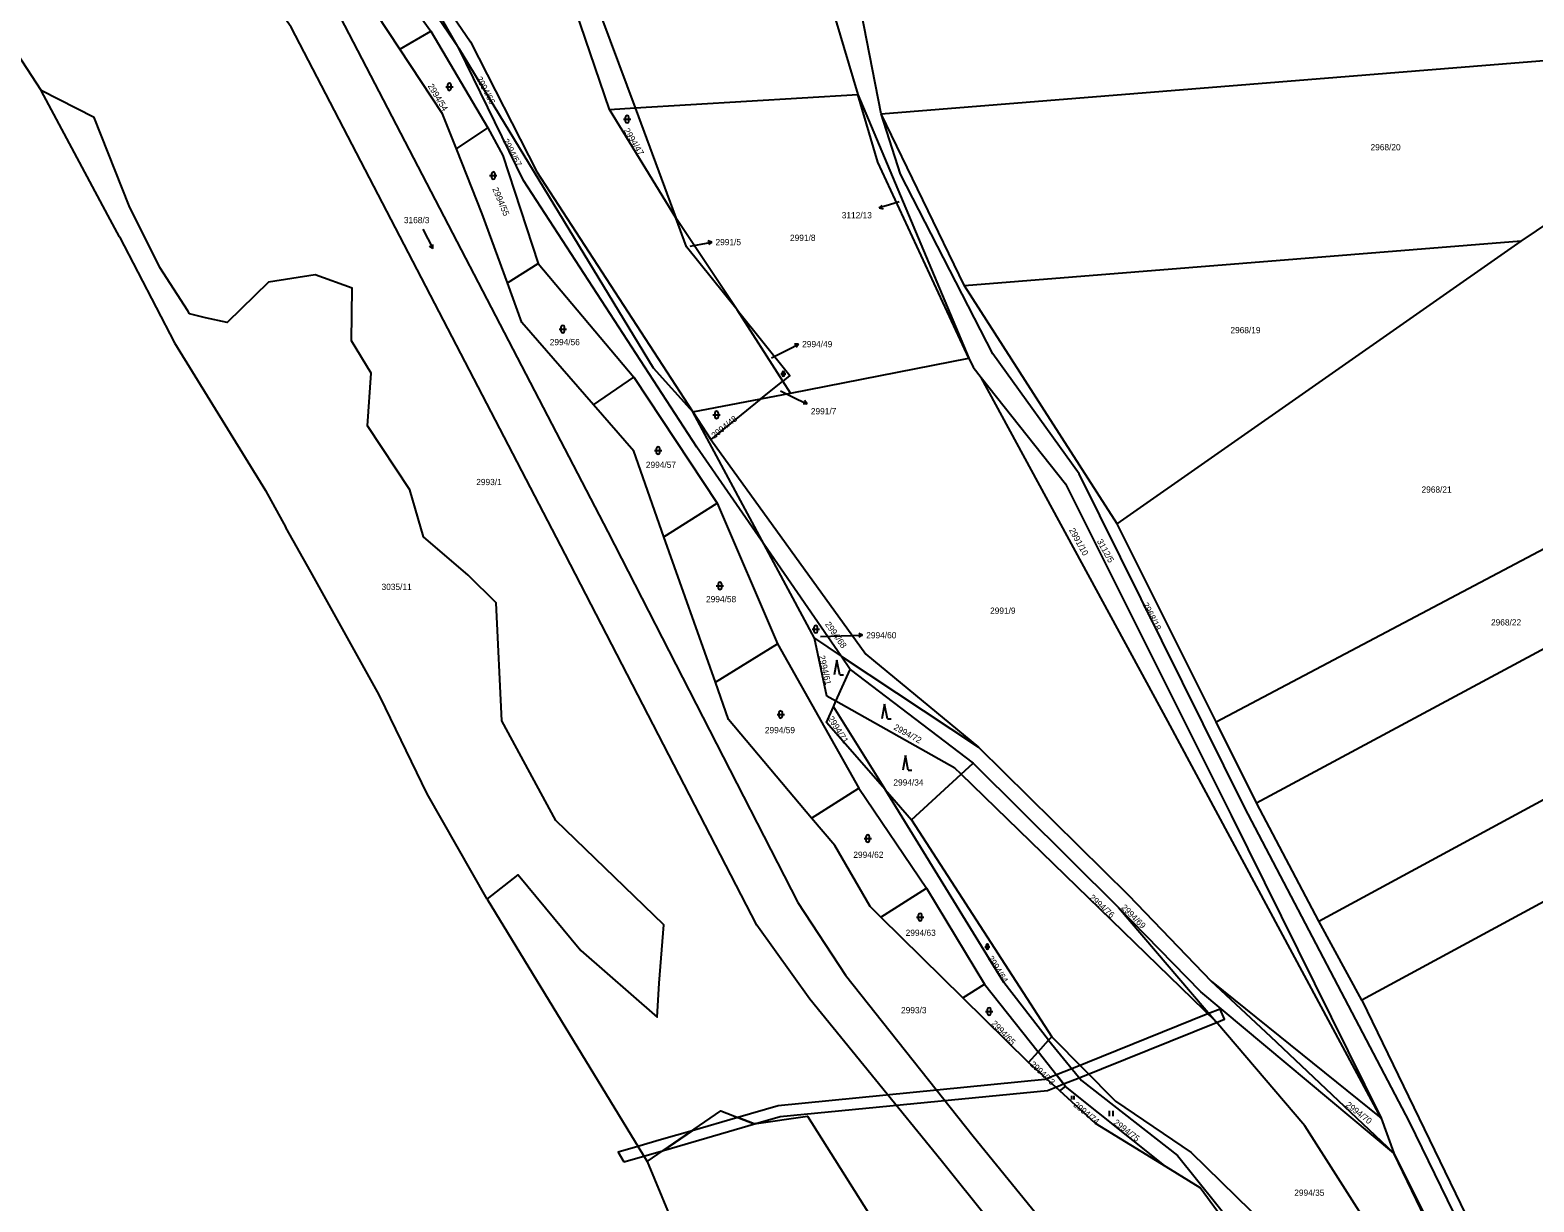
# Model space of a CAD drawing. Extents: x -776734 to -748832, y -1118122 to -976986.
# Drawn here: x -755036.1 to -754625.8, y -1114005.5 to -1113685.7 of the extents above; entities that cross this region are included whole.
import ezdxf

# ---------------------------------------------------------------- set-up
doc = ezdxf.new("R2010")
doc.units = 0
for name, color, linetype in [('KM_Hranice obce', 7, 'Continuous'), ('KM_Hranice parcel', 7, 'Continuous'), ('KM_Parcelní čísla', 7, 'Continuous'), ('KM_Pop  PČ popisy', 7, 'Continuous'), ('KM_Věcná břemena k části', 7, 'Continuous'), ('KM_Značky kultur', 7, 'Continuous')]:
    doc.layers.add(name, color=color, linetype=linetype)

msp = doc.modelspace()

# ---------------------------------------------------------------- linework, layer by layer
at = {"layer": 'KM_Hranice obce'}
for p, q in [((-755014.96, -1113736.21), (-755033.16, -1113702.26)), ((-755011.78, -1113742.13), (-755014.96, -1113736.21)), ((-754971.92, -1113811.35), (-754966.31, -1113821.42)), ((-754959.54, -1113833.57), (-754966.31, -1113821.42)), ((-754941.3, -1113866.33), (-754959.54, -1113833.57)), ((-754940.61, -1113867.68), (-754941.3, -1113866.33)), ((-754911.46, -1113922.87), (-754867.73, -1113994.45)), ((-754867.73, -1113994.45), (-754848.54, -1114040.51))]:
    msp.add_line(p, q, dxfattribs=at)
for points in [[(-755064.28, -1113649.77), (-755051.61, -1113673.94), (-755033.16, -1113702.26)], [(-755011.78, -1113742.13), (-754996.73, -1113771.11), (-754971.92, -1113811.35)], [(-754911.46, -1113922.87), (-754927.79, -1113894.1), (-754940.61, -1113867.68)]]:
    msp.add_lwpolyline(points, dxfattribs=at)
at = {"layer": 'KM_Hranice parcel'}
for p, q in [((-754878.03, -1113707.41), (-754903.9, -1113631.75)), ((-754899.21, -1113630.94), (-754871.05, -1113706.99)), ((-754919.07, -1113690.87), (-754941.38, -1113651.72)), ((-754945.8, -1113659.55), (-754926.78, -1113686.01)), ((-754935.23, -1113690.96), (-754953, -1113664)), ((-754803.94, -1113708.59), (-754811.05, -1113672.19)), ((-754935.23, -1113690.96), (-754926.78, -1113686.01)), ((-754926.78, -1113686.01), (-754911.19, -1113712.43)), ((-754878.03, -1113707.41), (-754871.05, -1113706.99)), ((-754871.05, -1113706.99), (-754810.31, -1113703.34)), ((-754871.05, -1113706.99), (-754859.96, -1113736.93)), ((-754810.31, -1113703.34), (-754779.95, -1113775.28)), ((-754859.96, -1113736.93), (-754878.03, -1113707.41)), ((-754781.18, -1113755.48), (-754803.94, -1113708.59)), ((-754919.8, -1113718.16), (-754911.19, -1113712.43)), ((-754629.29, -1113743.34), (-754608.01, -1113728.95)), ((-754843.18, -1113762.09), (-754859.96, -1113736.93)), ((-754629.29, -1113743.34), (-754781.18, -1113755.48)), ((-754739.51, -1113820.42), (-754629.29, -1113743.34)), ((-754905.88, -1113754.69), (-754897.47, -1113749.4)), ((-754897.47, -1113749.4), (-754871.44, -1113780.45)), ((-754830.77, -1113781.54), (-754843.18, -1113762.09)), ((-754828.67, -1113784.82), (-754779.95, -1113775.28)), ((-754882.39, -1113787.98), (-754871.44, -1113780.45)), ((-754871.44, -1113780.45), (-754848.7, -1113814.77)), ((-754836.71, -1113786.35), (-754830.77, -1113781.54)), ((-754836.71, -1113786.35), (-754828.67, -1113784.82)), ((-754828.67, -1113784.82), (-754830.77, -1113781.54)), ((-754855.34, -1113789.91), (-754836.71, -1113786.35)), ((-754836.71, -1113786.35), (-754850.43, -1113797.48)), ((-754855.34, -1113789.91), (-754850.43, -1113797.48)), ((-754835.84, -1113826.1), (-754855.34, -1113789.91)), ((-754712.51, -1113874.5), (-754570.21, -1113799.26)), ((-754863.17, -1113823.97), (-754848.7, -1113814.77)), ((-754848.7, -1113814.77), (-754832.16, -1113853.15)), ((-754712.51, -1113874.5), (-754739.51, -1113820.42)), ((-754701.52, -1113896.53), (-754559.3, -1113820.19)), ((-754849.15, -1113863.64), (-754863.17, -1113823.97)), ((-754814.81, -1113856.57), (-754835.84, -1113826.1)), ((-754822.09, -1113851.63), (-754835.84, -1113826.1)), ((-754849.15, -1113863.64), (-754832.16, -1113853.15)), ((-754832.16, -1113853.15), (-754809.96, -1113892.6)), ((-754822.09, -1113851.63), (-754814.81, -1113856.57)), ((-754684.48, -1113928.89), (-754542.97, -1113852.07)), ((-754812.33, -1113860.17), (-754814.81, -1113856.57)), ((-754814.81, -1113856.57), (-754777.31, -1113881.42)), ((-754816.24, -1113868.87), (-754812.33, -1113860.17)), ((-754812.33, -1113860.17), (-754778.82, -1113885.71)), ((-754816.92, -1113870.39), (-754816.24, -1113868.87)), ((-754816.92, -1113870.39), (-754802.83, -1113892.96)), ((-754701.52, -1113896.53), (-754712.51, -1113874.5)), ((-754531.92, -1113874.1), (-754672.72, -1113950.43)), ((-754782.11, -1113888.75), (-754778.82, -1113885.71)), ((-754778.82, -1113885.71), (-754739.19, -1113925.17)), ((-754795.59, -1113901.23), (-754782.11, -1113888.75)), ((-754712.63, -1113956.24), (-754782.11, -1113888.75)), ((-754822.88, -1113900.72), (-754809.96, -1113892.6)), ((-754809.96, -1113892.6), (-754791.55, -1113919.81)), ((-754802.83, -1113892.96), (-754795.59, -1113901.23)), ((-754684.48, -1113928.89), (-754701.52, -1113896.53)), ((-754795.59, -1113901.23), (-754757.35, -1113960.39)), ((-754803.98, -1113927.75), (-754791.55, -1113919.81)), ((-754791.55, -1113919.81), (-754775.68, -1113946.06)), ((-754781.61, -1113949.78), (-754803.98, -1113927.75)), ((-754739.19, -1113925.17), (-754712.63, -1113956.24)), ((-754672.72, -1113950.43), (-754684.48, -1113928.89)), ((-754781.61, -1113949.78), (-754775.68, -1113946.06)), ((-754775.68, -1113946.06), (-754761.07, -1113964.52)), ((-754713.82, -1113945.19), (-754667.46, -1113982.58)), ((-754763.69, -1113967.43), (-754781.61, -1113949.78)), ((-754672.72, -1113950.43), (-754630.84, -1114036.89)), ((-754761.07, -1113964.52), (-754758.21, -1113961.34)), ((-754757.35, -1113960.39), (-754758.21, -1113961.34)), ((-754763.69, -1113967.43), (-754761.07, -1113964.52)), ((-754753.59, -1113973.96), (-754761.07, -1113964.52)), ((-754755.19, -1113975.14), (-754753.59, -1113973.96)), ((-754726.11, -1113995.92), (-754753.59, -1113973.96)), ((-754667.46, -1113982.58), (-754664.05, -1113992.17))]:
    msp.add_line(p, q, dxfattribs=at)
for points in [[(-754919.07, -1113690.87), (-754961.52, -1113628.37), (-754983.14, -1113588.32), (-755016.28, -1113538.52)], [(-754828.37, -1113618.75), (-754819.27, -1113672.86), (-754818.92, -1113674.2), (-754810.31, -1113703.34)], [(-754980.66, -1113642.18), (-754976.08, -1113645.8), (-754961.82, -1113666.31), (-754953.88, -1113677.71), (-754878.45, -1113822.66)], [(-754941.38, -1113651.72), (-754915.97, -1113688.9), (-754897.83, -1113724.39), (-754855.34, -1113789.91)], [(-754890.13, -1113828.71), (-754964.87, -1113684.96), (-754972.18, -1113674.57)], [(-754803.94, -1113708.59), (-754626.44, -1113694.33), (-754546.79, -1113687.95)], [(-754919.8, -1113718.16), (-754923.6, -1113708.6), (-754935.23, -1113690.96)], [(-754919.07, -1113690.87), (-754866.12, -1113777.93), (-754855.34, -1113789.91)], [(-754835.84, -1113826.1), (-754854.2, -1113799.5), (-754901.48, -1113726.76), (-754919.07, -1113690.87)], [(-755000.74, -1113750.55), (-755009.08, -1113733.72), (-755018.61, -1113709.57), (-755033.16, -1113702.26)], [(-754779.95, -1113775.28), (-754804.86, -1113721.78), (-754810.31, -1113703.34)], [(-754568.26, -1114156.49), (-754593.37, -1114116.57), (-754628.66, -1114047.46), (-754659.73, -1113983.59), (-754704.77, -1113897.78), (-754749.88, -1113806.8), (-754773.41, -1113774.09), (-754798.67, -1113725.02), (-754803.94, -1113708.59)], [(-754911.19, -1113712.43), (-754907.16, -1113719.93), (-754897.47, -1113749.4)], [(-754905.88, -1113754.69), (-754912.74, -1113735.9), (-754919.8, -1113718.16)], [(-754843.18, -1113762.09), (-754857.03, -1113744.85), (-754859.96, -1113736.93)], [(-754992.65, -1113763.18), (-754993.11, -1113762.32), (-755000.74, -1113750.55)], [(-754911.46, -1113922.87), (-754902.98, -1113916.2), (-754885.9, -1113936.87), (-754864.99, -1113955.01), (-754864.5, -1113945.73), (-754863.18, -1113929.9), (-754892.68, -1113901.35), (-754907.42, -1113874.19), (-754908.96, -1113842.02), (-754916.58, -1113834.44), (-754928.8, -1113823.98), (-754932.5, -1113811.15), (-754944.11, -1113793.7), (-754943.08, -1113779.34), (-754948.48, -1113770.5), (-754948.25, -1113756.12), (-754958.32, -1113752.55), (-754971.08, -1113754.48), (-754982.37, -1113765.48), (-754988.29, -1113764.23), (-754992.65, -1113763.18)], [(-754882.39, -1113787.98), (-754901.94, -1113765.49), (-754905.88, -1113754.69)], [(-754739.51, -1113820.42), (-754760.04, -1113788.45), (-754781.18, -1113755.48)], [(-754843.18, -1113762.09), (-754828.82, -1113779.96), (-754830.77, -1113781.54)], [(-754779.95, -1113775.28), (-754778.81, -1113777.73), (-754776.58, -1113780.54)], [(-754667.46, -1113982.58), (-754725.68, -1113874.28), (-754776.58, -1113780.54)], [(-754776.58, -1113780.54), (-754753.59, -1113809.54), (-754708.45, -1113899.96), (-754667.46, -1113982.58)], [(-754863.17, -1113823.97), (-754871.44, -1113800.58), (-754882.39, -1113787.98)], [(-754850.43, -1113797.48), (-754808.05, -1113855.98), (-754777.31, -1113881.42)], [(-754878.45, -1113822.66), (-754826.65, -1113923.75), (-754813.67, -1113943.55), (-754778.81, -1113987.53), (-754746.94, -1114026.63)], [(-754745.86, -1114046.29), (-754752.41, -1114037.9), (-754761.51, -1114026.59), (-754787.56, -1113994.18), (-754823.36, -1113950.15), (-754837.79, -1113929.95), (-754890.13, -1113828.71)], [(-754816.24, -1113868.87), (-754818.76, -1113867.45), (-754822.09, -1113851.63)], [(-754822.88, -1113900.72), (-754845.55, -1113873.83), (-754849.15, -1113863.64)], [(-754802.83, -1113892.96), (-754818.85, -1113874.67), (-754816.92, -1113870.39)], [(-754782.11, -1113888.75), (-754783.79, -1113887.12), (-754816.24, -1113868.87)], [(-754777.31, -1113881.42), (-754736.38, -1113921.74), (-754713.82, -1113945.19)], [(-754758.21, -1113961.34), (-754770.47, -1113945.58), (-754802.83, -1113892.96)], [(-754803.98, -1113927.75), (-754806.89, -1113924.88), (-754816.55, -1113908.23), (-754822.88, -1113900.72)], [(-754664.05, -1113992.17), (-754716.72, -1113948.15), (-754739.19, -1113925.17)], [(-754664.05, -1113992.17), (-754697.54, -1113960.46), (-754713.82, -1113945.19)], [(-754608.91, -1114104.65), (-754668.87, -1114015.22), (-754688.32, -1113984.68), (-754712.63, -1113956.24)], [(-754758.21, -1113961.34), (-754749.26, -1113972.33), (-754723.09, -1113992.8), (-754691.24, -1114032.43)], [(-754757.35, -1113960.39), (-754739.96, -1113977.98), (-754719.31, -1113991.98), (-754686.86, -1114023.67)], [(-754755.19, -1113975.14), (-754756.29, -1113974.14), (-754758.76, -1113971.9), (-754763.69, -1113967.43)], [(-754726.11, -1113995.92), (-754745.39, -1113984.03), (-754755.19, -1113975.14)], [(-754867.73, -1113994.45), (-754847.66, -1113980.62), (-754838.55, -1113984.15), (-754824.04, -1113982.07), (-754795.92, -1114026.61)], [(-754608.91, -1114104.65), (-754635.7, -1114050.85), (-754664.05, -1113992.17)], [(-754664.05, -1113992.17), (-754632.97, -1114054.29), (-754624.39, -1114070.16), (-754587.93, -1114140.8)], [(-754692.46, -1114034.87), (-754716.85, -1114001.63), (-754726.11, -1113995.92)]]:
    msp.add_lwpolyline(points, dxfattribs=at)
at = {"layer": 'KM_Pop  PČ popisy'}
for p, q in [((-754801.6, -1113733.4), (-754804.47, -1113734.277)), ((-754804.47, -1113734.277), (-754803.659, -1113733.506)), ((-754804.47, -1113734.277), (-754803.366, -1113734.463)), ((-754799.03, -1113732.63), (-754801.6, -1113733.4)), ((-754853.06, -1113744.13), (-754850.114, -1113743.557)), ((-754850.114, -1113743.557), (-754851.193, -1113743.257)), ((-754850.114, -1113743.557), (-754851.002, -1113744.24)), ((-754856, -1113744.68), (-754853.06, -1113744.13)), ((-754833.8, -1113775.19), (-754829.13, -1113772.78)), ((-754829.13, -1113772.78), (-754826.456, -1113771.418)), ((-754826.456, -1113771.418), (-754827.576, -1113771.426)), ((-754826.456, -1113771.418), (-754827.121, -1113772.318)), ((-754831.37, -1113784.2), (-754826.8, -1113786.42)), ((-754826.8, -1113786.42), (-754824.103, -1113787.736)), ((-754824.103, -1113787.736), (-754825.222, -1113787.747)), ((-754824.103, -1113787.736), (-754824.783, -1113786.846)), ((-754808.981, -1113850.835), (-754809.999, -1113850.37)), ((-754820.49, -1113851.2), (-754811.98, -1113850.94)), ((-754811.98, -1113850.94), (-754808.981, -1113850.835)), ((-754808.981, -1113850.835), (-754809.964, -1113851.371))]:
    msp.add_line(p, q, dxfattribs=at)
at = {"layer": 'KM_Věcná břemena k části'}
for points in [[(-754749.89, -1113971.56), (-754712.42, -1113956.48), (-754710.26, -1113955.61), (-754711.38, -1113952.83), (-754714.75, -1113954.18), (-754751.87, -1113969.13), (-754756.08, -1113970.82), (-754754.14, -1113973.27)], [(-754759.22, -1113972.09), (-754832.05, -1113979.2), (-754843.06, -1113982.4), (-754838.55, -1113984.15), (-754838.11, -1113984.09), (-754831.49, -1113982.16), (-754758.5, -1113975.03), (-754756.29, -1113974.14), (-754758.76, -1113971.9)], [(-754758.76, -1113971.9), (-754756.29, -1113974.14), (-754754.14, -1113973.27), (-754756.08, -1113970.82)], [(-754874.13, -1113994.53), (-754868.64, -1113992.95), (-754863.34, -1113991.43), (-754855.5, -1113986.02), (-754863.81, -1113988.44), (-754870.27, -1113990.3), (-754875.67, -1113991.85)], [(-754838.11, -1113984.09), (-754838.55, -1113984.15), (-754843.06, -1113982.4), (-754855.5, -1113986.02), (-754863.34, -1113991.43)]]:
    msp.add_lwpolyline(points, close=True, dxfattribs=at)
at = {"layer": 'KM_Značky kultur'}
for p, q in [((-754922.741, -1113701.201), (-754920.739, -1113701.201)), ((-754922.241, -1113700.701), (-754922.241, -1113701.702)), ((-754921.239, -1113701.702), (-754921.239, -1113700.701)), ((-754874.221, -1113710.061), (-754872.219, -1113710.061)), ((-754873.721, -1113709.561), (-754873.721, -1113710.562)), ((-754872.719, -1113710.562), (-754872.719, -1113709.561)), ((-754910.741, -1113725.451), (-754908.739, -1113725.451)), ((-754910.241, -1113724.951), (-754910.241, -1113725.952)), ((-754909.239, -1113725.952), (-754909.239, -1113724.951)), ((-754928.942, -1113740.016), (-754926.218, -1113745.362)), ((-754926.218, -1113745.362), (-754927.108, -1113744.719)), ((-754926.218, -1113745.362), (-754926.215, -1113744.264)), ((-754891.791, -1113767.301), (-754889.789, -1113767.301)), ((-754891.291, -1113766.801), (-754891.291, -1113767.802)), ((-754890.289, -1113767.802), (-754890.289, -1113766.801)), ((-754831.301, -1113779.531), (-754829.959, -1113779.531)), ((-754830.965, -1113779.195), (-754830.965, -1113779.866)), ((-754830.295, -1113779.866), (-754830.295, -1113779.195)), ((-754849.831, -1113790.721), (-754847.829, -1113790.721)), ((-754849.331, -1113790.221), (-754849.331, -1113791.222)), ((-754848.329, -1113791.222), (-754848.329, -1113790.221)), ((-754865.771, -1113800.451), (-754863.769, -1113800.451)), ((-754865.271, -1113799.951), (-754865.271, -1113800.952)), ((-754864.269, -1113800.952), (-754864.269, -1113799.951)), ((-754848.921, -1113837.371), (-754846.919, -1113837.371)), ((-754848.421, -1113836.871), (-754848.421, -1113837.872)), ((-754847.419, -1113837.872), (-754847.419, -1113836.871)), ((-754822.741, -1113849.211), (-754820.739, -1113849.211)), ((-754822.241, -1113848.711), (-754822.241, -1113849.712)), ((-754821.239, -1113849.712), (-754821.239, -1113848.711)), ((-754815.96, -1113857.68), (-754816.71, -1113861.68)), ((-754815.21, -1113861.68), (-754815.96, -1113857.68)), ((-754815.21, -1113861.68), (-754814.214, -1113861.68)), ((-754802.97, -1113869.63), (-754803.72, -1113873.63)), ((-754802.22, -1113873.63), (-754802.97, -1113869.63)), ((-754832.331, -1113872.461), (-754830.329, -1113872.461)), ((-754831.831, -1113871.961), (-754831.831, -1113872.962)), ((-754830.829, -1113872.962), (-754830.829, -1113871.961)), ((-754802.22, -1113873.63), (-754801.224, -1113873.63)), ((-754797.29, -1113883.66), (-754798.04, -1113887.66)), ((-754796.54, -1113887.66), (-754797.29, -1113883.66)), ((-754796.54, -1113887.66), (-754795.544, -1113887.66)), ((-754808.581, -1113906.311), (-754806.579, -1113906.311)), ((-754808.081, -1113905.811), (-754808.081, -1113906.812)), ((-754807.079, -1113906.812), (-754807.079, -1113905.811)), ((-754794.291, -1113927.741), (-754792.289, -1113927.741)), ((-754793.791, -1113927.241), (-754793.791, -1113928.242)), ((-754792.789, -1113928.242), (-754792.789, -1113927.241)), ((-754775.581, -1113935.821), (-754774.239, -1113935.821)), ((-754775.245, -1113935.485), (-754775.245, -1113936.156)), ((-754774.575, -1113936.156), (-754774.575, -1113935.485)), ((-754774.941, -1113952.991), (-754774.941, -1113953.992)), ((-754773.939, -1113953.992), (-754773.939, -1113952.991)), ((-754775.441, -1113953.491), (-754773.439, -1113953.491)), ((-754751.882, -1113977.54), (-754751.882, -1113976.535)), ((-754751.212, -1113977.54), (-754751.212, -1113976.535)), ((-754741.641, -1113982.09), (-754741.641, -1113980.59)), ((-754740.64, -1113982.09), (-754740.64, -1113980.59))]:
    msp.add_line(p, q, dxfattribs=at)
for centre, radius, start, end in [((-754921.74, -1113700.7009), 0.5, 0, 180), ((-754921.74, -1113701.7009), 0.5, 180, 359.987886), ((-754873.22, -1113709.5609), 0.5, 0, 180), ((-754873.22, -1113710.5609), 0.5, 180, 359.987886), ((-754909.74, -1113724.9509), 0.5, 0, 180), ((-754909.74, -1113725.9509), 0.5, 180, 359.987886), ((-754890.79, -1113766.8009), 0.5, 0, 180), ((-754890.79, -1113767.8009), 0.5, 180, 359.987886), ((-754830.63, -1113779.1956), 0.335, 0, 180), ((-754830.63, -1113779.8656), 0.335, 180, 359.987886), ((-754848.83, -1113790.2209), 0.5, 0, 180), ((-754848.83, -1113791.2209), 0.5, 180, 359.987886), ((-754864.77, -1113799.9509), 0.5, 0, 180), ((-754864.77, -1113800.9509), 0.5, 180, 359.987886), ((-754847.92, -1113836.8709), 0.5, 0, 180), ((-754847.92, -1113837.8709), 0.5, 180, 359.987886), ((-754821.74, -1113848.7109), 0.5, 0, 180), ((-754821.74, -1113849.7109), 0.5, 180, 359.987886), ((-754831.33, -1113871.9609), 0.5, 0, 180), ((-754831.33, -1113872.9609), 0.5, 180, 359.987886), ((-754807.58, -1113905.8109), 0.5, 0, 180), ((-754807.58, -1113906.8109), 0.5, 180, 359.987886), ((-754793.29, -1113927.2409), 0.5, 0, 180), ((-754793.29, -1113928.2409), 0.5, 180, 359.987886), ((-754774.91, -1113935.4856), 0.335, 0, 180), ((-754774.91, -1113936.1556), 0.335, 180, 359.987886), ((-754774.44, -1113952.9909), 0.5, 0, 180), ((-754774.44, -1113953.9909), 0.5, 180, 359.987886)]:
    msp.add_arc(centre, radius, start, end, dxfattribs=at)

# ---------------------------------------------------------------- texts
at = {"layer": 'KM_Parcelní čísla'}
for s, rotation, p in [('2994/66', 298, (-754914.48, -1113698.939)), ('2994/54', 301, (-754927.688, -1113700.987)), ('2994/67', 298, (-754907.23, -1113715.919)), ('2994/47', 301, (-754874.208, -1113713.117)), ('2994/55', 293, (-754910.042, -1113729.082)), ('2994/48', 39, (-754849.385, -1113797.27)), ('2991/10', 298.999997, (-754752.703, -1113822.152)), ('3112/5', 298.999997, (-754745.113, -1113825.182)), ('2968/18', 297, (-754732.647, -1113842.415)), ('2994/68', 305, (-754819.296, -1113847.877)), ('2994/61', 283, (-754820.958, -1113856.541)), ('2994/71', 302, (-754818.52, -1113873.56)), ('2994/72', 331, (-754800.662, -1113876.453)), ('2994/76', 318, (-754747.278, -1113922.651)), ('2994/69', 315, (-754738.531, -1113925.261)), ('2994/64', 302, (-754774.95, -1113938.94)), ('2994/65', 313.999997, (-754773.991, -1113956.93)), ('2994/73', 317, (-754763.449, -1113968.121)), ('2994/74', 321, (-754751.604, -1113979.26)), ('2994/70', 321.999997, (-754677.323, -1113979.289)), ('2994/75', 321.999997, (-754740.673, -1113984.099))]:
    msp.add_text(s, height=1.7, rotation=rotation, dxfattribs=at).set_placement(p)
for s, p in [('2968/20', (-754670.38, -1113718.55)), ('3112/13', (-754814.663, -1113737.108)), ('3168/3', (-754934.14, -1113738.42)), ('2991/5', (-754849.11, -1113744.43)), ('2991/8', (-754828.78, -1113743.25)), ('2968/19', (-754708.61, -1113768.44)), ('2994/56', (-754894.34, -1113771.72)), ('2994/49', (-754825.46, -1113772.26)), ('2991/7', (-754823.1, -1113790.578)), ('2994/57', (-754868.11, -1113805.19)), ('2993/1', (-754914.4, -1113809.89)), ('2968/21', (-754656.46, -1113811.94)), ('3035/11', (-754940.23, -1113838.49)), ('2994/58', (-754851.69, -1113841.85)), ('2991/9', (-754774.19, -1113844.99)), ('2968/22', (-754637.5, -1113848.18)), ('2994/60', (-754807.98, -1113851.7)), ('2994/59', (-754835.64, -1113877.58)), ('2994/34', (-754800.57, -1113891.86)), ('2994/62', (-754811.5, -1113911.58)), ('2994/63', (-754797.22, -1113932.86)), ('2993/3', (-754798.48, -1113953.99)), ('2994/35', (-754691.19, -1114003.79))]:
    msp.add_text(s, height=1.7, dxfattribs=at).set_placement(p)

doc.saveas('drawing.dxf')
